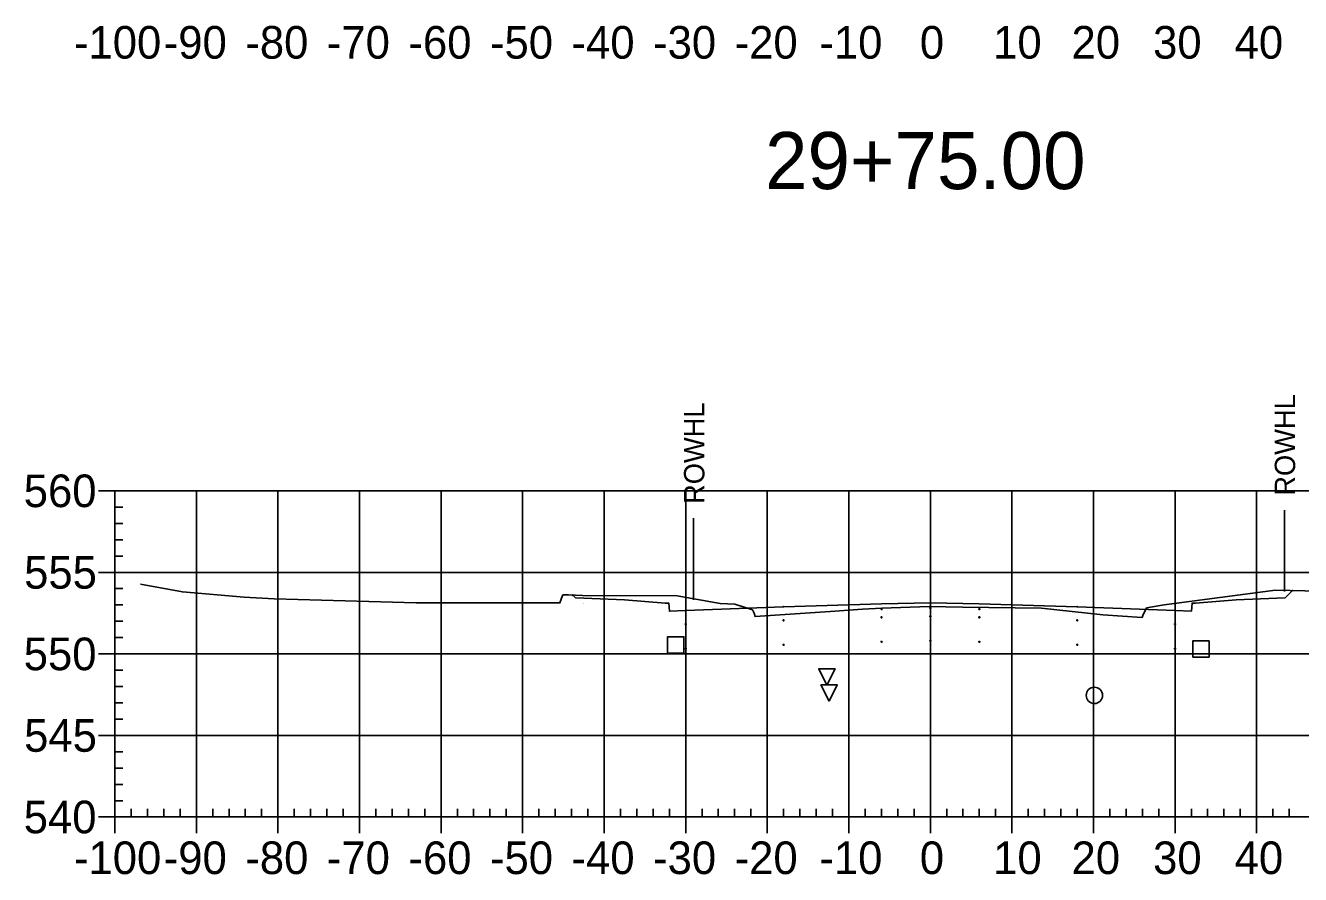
# Model space of a CAD drawing. Extents: x 708103 to 717568, y 374476 to 378707.
# Drawn here: x 710316 to 710472.4, y 377137.6 to 377241.7 of the extents above; entities that cross this region are included whole.
import ezdxf

# ---------------------------------------------------------------- set-up
doc = ezdxf.new("R2010")
doc.units = 0
for name, color, linetype in [('1', 7, 'Continuous'), ('10', 7, 'Continuous'), ('13', 7, 'Continuous'), ('14', 7, 'Continuous'), ('22', 7, 'Continuous'), ('4', 7, 'Continuous'), ('57', 7, 'Continuous'), ('Existing', 7, 'Continuous'), ('XS_Right_of_Way', 7, 'Continuous')]:
    doc.layers.add(name, color=color, linetype=linetype)

msp = doc.modelspace()

# ---------------------------------------------------------------- linework, layer by layer
for points in [[(710408.93, 377168.7), (710409.03, 377168.7), (710409.03, 377168.8), (710408.93, 377168.8)], [(710420.93, 377170.06), (710421.03, 377170.06), (710421.03, 377170.16), (710420.93, 377170.16)], [(710420.93, 377169.06), (710421.03, 377169.06), (710421.03, 377169.16), (710420.93, 377169.16)], [(710426.93, 377170.18), (710427.03, 377170.18), (710427.03, 377170.28), (710426.93, 377170.28)], [(710426.93, 377169.18), (710427.03, 377169.18), (710427.03, 377169.28), (710426.93, 377169.28)], [(710432.93, 377170.06), (710433.03, 377170.06), (710433.03, 377170.16), (710432.93, 377170.16)], [(710432.93, 377169.06), (710433.03, 377169.06), (710433.03, 377169.16), (710432.93, 377169.16)], [(710444.93, 377168.7), (710445.03, 377168.7), (710445.03, 377168.8), (710444.93, 377168.8)], [(710396.93, 377168.22), (710397.03, 377168.22), (710397.03, 377168.32), (710396.93, 377168.32)], [(710456.93, 377168.22), (710457.03, 377168.22), (710457.03, 377168.32), (710456.93, 377168.32)], [(710408.93, 377165.7), (710409.03, 377165.7), (710409.03, 377165.8), (710408.93, 377165.8)], [(710420.93, 377166.06), (710421.03, 377166.06), (710421.03, 377166.16), (710420.93, 377166.16)], [(710426.93, 377166.18), (710427.03, 377166.18), (710427.03, 377166.28), (710426.93, 377166.28)], [(710432.93, 377166.06), (710433.03, 377166.06), (710433.03, 377166.16), (710432.93, 377166.16)], [(710444.93, 377165.7), (710445.03, 377165.7), (710445.03, 377165.8), (710444.93, 377165.8)], [(710396.93, 377165.22), (710397.03, 377165.22), (710397.03, 377165.32), (710396.93, 377165.32)], [(710456.93, 377165.22), (710457.03, 377165.22), (710457.03, 377165.32), (710456.93, 377165.32)]]:
    msp.add_lwpolyline(points, close=True)
at = {"layer": '1'}
for points in [[(710414.29, 377160.8), (710413.29, 377162.8), (710415.29, 377162.8)], [(710414.56, 377158.82), (710413.56, 377160.82), (710415.56, 377160.82)]]:
    msp.add_lwpolyline(points, close=True, dxfattribs=at)
at = {"layer": '10'}
msp.add_lwpolyline([(710394.76, 377164.74), (710396.76, 377164.74), (710396.76, 377166.74), (710394.76, 377166.74)], close=True, dxfattribs=at)
at = {"layer": '13'}
msp.add_circle((710447.09, 377159.54), 1, dxfattribs=at)
at = {"layer": '14'}
for points in [[(710471.38, 377172.39), (710471.38, 377172.44), (710471.38, 377172.39), (710471.33, 377172.39), (710471.38, 377172.39), (710471.38, 377172.34), (710471.38, 377172.39), (710471.43, 377172.39)], [(710383.14, 377171.84), (710383.14, 377171.89), (710383.14, 377171.84), (710383.09, 377171.84), (710383.14, 377171.84), (710383.14, 377171.79), (710383.14, 377171.84), (710383.19, 377171.84)], [(710408.98, 377170.42), (710408.98, 377170.47), (710408.98, 377170.42), (710408.93, 377170.42), (710408.98, 377170.42), (710408.98, 377170.37), (710408.98, 377170.42), (710409.03, 377170.42)], [(710426.98, 377170.9), (710426.98, 377170.95), (710426.98, 377170.9), (710426.93, 377170.9), (710426.98, 377170.9), (710426.98, 377170.85), (710426.98, 377170.9), (710427.03, 377170.9)], [(710444.98, 377170.42), (710444.98, 377170.47), (710444.98, 377170.42), (710444.93, 377170.42), (710444.98, 377170.42), (710444.98, 377170.37), (710444.98, 377170.42), (710445.03, 377170.42)], [(710396.98, 377169.94), (710396.98, 377169.99), (710396.98, 377169.94), (710396.93, 377169.94), (710396.98, 377169.94), (710396.98, 377169.89), (710396.98, 377169.94), (710397.03, 377169.94)], [(710456.98, 377169.94), (710456.98, 377169.99), (710456.98, 377169.94), (710456.93, 377169.94), (710456.98, 377169.94), (710456.98, 377169.89), (710456.98, 377169.94), (710457.03, 377169.94)]]:
    msp.add_lwpolyline(points, dxfattribs=at)
at = {"layer": '22'}
msp.add_lwpolyline([(710383.14, 377171.84), (710383.48, 377171.5), (710384.48, 377171.46), (710389.48, 377171.26), (710394.48, 377170.86), (710394.9, 377170.86), (710394.98, 377169.86), (710396.98, 377169.94), (710408.98, 377170.42), (710420.98, 377170.78), (710426.98, 377170.9), (710432.98, 377170.78), (710444.98, 377170.42), (710456.98, 377169.94), (710458.98, 377169.86), (710459.07, 377170.86), (710459.48, 377170.86), (710464.48, 377171.26), (710469.48, 377171.46), (710470.48, 377171.5), (710471.38, 377172.39)], dxfattribs=at)
at = {"layer": '4'}
msp.add_lwpolyline([(710459.15, 377164.23), (710461.15, 377164.23), (710461.15, 377166.23), (710459.15, 377166.23)], close=True, dxfattribs=at)
at = {"layer": '57'}
for p, q in [((710324.98, 377184.63), (710326.98, 377184.63)), ((710326.98, 377184.63), (710526.98, 377184.63)), ((710326.98, 377144.63), (710326.98, 377184.63)), ((710326.98, 377144.63), (710326.98, 377184.63)), ((710336.98, 377144.63), (710336.98, 377184.63)), ((710346.98, 377144.63), (710346.98, 377184.63)), ((710356.98, 377144.63), (710356.98, 377184.63)), ((710366.98, 377144.63), (710366.98, 377184.63)), ((710376.98, 377144.63), (710376.98, 377184.63)), ((710386.98, 377144.63), (710386.98, 377184.63)), ((710396.98, 377144.63), (710396.98, 377184.63)), ((710406.98, 377144.63), (710406.98, 377184.63)), ((710416.98, 377144.63), (710416.98, 377184.63)), ((710426.98, 377144.63), (710426.98, 377184.63)), ((710436.98, 377144.63), (710436.98, 377184.63)), ((710446.98, 377144.63), (710446.98, 377184.63)), ((710456.98, 377144.63), (710456.98, 377184.63)), ((710466.98, 377144.63), (710466.98, 377184.63)), ((710326.98, 377182.63), (710327.98, 377182.63)), ((710326.98, 377180.63), (710327.98, 377180.63)), ((710326.98, 377178.63), (710327.98, 377178.63)), ((710326.98, 377176.63), (710327.98, 377176.63)), ((710324.98, 377174.63), (710326.98, 377174.63)), ((710326.98, 377174.63), (710526.98, 377174.63)), ((710326.98, 377172.63), (710327.98, 377172.63)), ((710326.98, 377170.63), (710327.98, 377170.63)), ((710326.98, 377168.63), (710327.98, 377168.63)), ((710326.98, 377166.63), (710327.98, 377166.63)), ((710324.98, 377164.63), (710326.98, 377164.63)), ((710326.98, 377164.63), (710526.98, 377164.63)), ((710326.98, 377162.63), (710327.98, 377162.63)), ((710326.98, 377160.63), (710327.98, 377160.63)), ((710326.98, 377158.63), (710327.98, 377158.63)), ((710326.98, 377156.63), (710327.98, 377156.63)), ((710324.98, 377154.63), (710326.98, 377154.63)), ((710326.98, 377154.63), (710526.98, 377154.63)), ((710326.98, 377152.63), (710327.98, 377152.63)), ((710326.98, 377150.63), (710327.98, 377150.63)), ((710326.98, 377148.63), (710327.98, 377148.63)), ((710326.98, 377146.63), (710327.98, 377146.63)), ((710328.98, 377144.63), (710328.98, 377145.63)), ((710330.98, 377144.63), (710330.98, 377145.63)), ((710332.98, 377144.63), (710332.98, 377145.63)), ((710334.98, 377144.63), (710334.98, 377145.63)), ((710338.98, 377144.63), (710338.98, 377145.63)), ((710340.98, 377144.63), (710340.98, 377145.63)), ((710342.98, 377144.63), (710342.98, 377145.63)), ((710344.98, 377144.63), (710344.98, 377145.63)), ((710348.98, 377144.63), (710348.98, 377145.63)), ((710350.98, 377144.63), (710350.98, 377145.63)), ((710352.98, 377144.63), (710352.98, 377145.63)), ((710354.98, 377144.63), (710354.98, 377145.63)), ((710358.98, 377144.63), (710358.98, 377145.63)), ((710360.98, 377144.63), (710360.98, 377145.63)), ((710362.98, 377144.63), (710362.98, 377145.63)), ((710364.98, 377144.63), (710364.98, 377145.63)), ((710368.98, 377144.63), (710368.98, 377145.63)), ((710370.98, 377144.63), (710370.98, 377145.63)), ((710372.98, 377144.63), (710372.98, 377145.63)), ((710374.98, 377144.63), (710374.98, 377145.63)), ((710378.98, 377144.63), (710378.98, 377145.63)), ((710380.98, 377144.63), (710380.98, 377145.63)), ((710382.98, 377144.63), (710382.98, 377145.63)), ((710384.98, 377144.63), (710384.98, 377145.63)), ((710388.98, 377144.63), (710388.98, 377145.63)), ((710390.98, 377144.63), (710390.98, 377145.63)), ((710392.98, 377144.63), (710392.98, 377145.63)), ((710394.98, 377144.63), (710394.98, 377145.63)), ((710398.98, 377144.63), (710398.98, 377145.63)), ((710400.98, 377144.63), (710400.98, 377145.63)), ((710402.98, 377144.63), (710402.98, 377145.63)), ((710404.98, 377144.63), (710404.98, 377145.63)), ((710408.98, 377144.63), (710408.98, 377145.63)), ((710410.98, 377144.63), (710410.98, 377145.63)), ((710412.98, 377144.63), (710412.98, 377145.63)), ((710414.98, 377144.63), (710414.98, 377145.63)), ((710418.98, 377144.63), (710418.98, 377145.63)), ((710420.98, 377144.63), (710420.98, 377145.63)), ((710422.98, 377144.63), (710422.98, 377145.63)), ((710424.98, 377144.63), (710424.98, 377145.63)), ((710428.98, 377144.63), (710428.98, 377145.63)), ((710430.98, 377144.63), (710430.98, 377145.63)), ((710432.98, 377144.63), (710432.98, 377145.63)), ((710434.98, 377144.63), (710434.98, 377145.63)), ((710438.98, 377144.63), (710438.98, 377145.63)), ((710440.98, 377144.63), (710440.98, 377145.63)), ((710442.98, 377144.63), (710442.98, 377145.63)), ((710444.98, 377144.63), (710444.98, 377145.63)), ((710448.98, 377144.63), (710448.98, 377145.63)), ((710450.98, 377144.63), (710450.98, 377145.63)), ((710452.98, 377144.63), (710452.98, 377145.63)), ((710454.98, 377144.63), (710454.98, 377145.63)), ((710458.98, 377144.63), (710458.98, 377145.63)), ((710460.98, 377144.63), (710460.98, 377145.63)), ((710462.98, 377144.63), (710462.98, 377145.63)), ((710464.98, 377144.63), (710464.98, 377145.63)), ((710468.98, 377144.63), (710468.98, 377145.63)), ((710470.98, 377144.63), (710470.98, 377145.63)), ((710324.98, 377144.63), (710326.98, 377144.63)), ((710326.98, 377144.63), (710526.98, 377144.63)), ((710326.98, 377144.63), (710526.98, 377144.63)), ((710326.98, 377142.63), (710326.98, 377144.63)), ((710336.98, 377142.63), (710336.98, 377144.63)), ((710346.98, 377142.63), (710346.98, 377144.63)), ((710356.98, 377142.63), (710356.98, 377144.63)), ((710366.98, 377142.63), (710366.98, 377144.63)), ((710376.98, 377142.63), (710376.98, 377144.63)), ((710386.98, 377142.63), (710386.98, 377144.63)), ((710396.98, 377142.63), (710396.98, 377144.63)), ((710406.98, 377142.63), (710406.98, 377144.63)), ((710416.98, 377142.63), (710416.98, 377144.63)), ((710426.98, 377142.63), (710426.98, 377144.63)), ((710436.98, 377142.63), (710436.98, 377144.63)), ((710446.98, 377142.63), (710446.98, 377144.63)), ((710456.98, 377142.63), (710456.98, 377144.63)), ((710466.98, 377142.63), (710466.98, 377144.63))]:
    msp.add_line(p, q, dxfattribs=at)
at = {"layer": 'Existing'}
msp.add_lwpolyline([(710330.11, 377173.18), (710335.26, 377172.24), (710342.83, 377171.59), (710346.5, 377171.39), (710363.95, 377170.88), (710377.6, 377170.88), (710381.55, 377170.88), (710381.87, 377171.81), (710381.92, 377171.86), (710382.6, 377171.86), (710384.31, 377171.78), (710395.93, 377171.74), (710401.21, 377170.83), (710403.01, 377170.72), (710405.17, 377170.05), (710405.38, 377169.64), (710405.49, 377169.23), (710414.69, 377169.83), (710418.64, 377170.12), (710421.01, 377170.22), (710426.84, 377170.43), (710430.92, 377170.36), (710440.59, 377170.24), (710448.13, 377169.42), (710452.94, 377169.11), (710453.04, 377169.32), (710453.5, 377170.27), (710455.65, 377170.64), (710469.3, 377172.43), (710478.34, 377172.26)], dxfattribs=at)
at = {"layer": 'XS_Right_of_Way'}
for p, q in [((710470.39, 377182.27), (710470.39, 377172.27)), ((710397.95, 377181.26), (710397.95, 377171.26))]:
    msp.add_line(p, q, dxfattribs=at)

# ---------------------------------------------------------------- texts
at = {"layer": '1'}
msp.add_text('29+75.00', height=7, dxfattribs=at).set_placement((710406.71, 377221.63))
at = {"layer": '14'}
for p in [(710384.45, 377171.41), (710384.45, 377170.74), (710389.45, 377170.54), (710464.45, 377170.54), (710469.45, 377171.41), (710469.45, 377170.74)]:
    msp.add_text('+', height=0.1, dxfattribs=at).set_placement(p)
at = {"layer": '57'}
for s, p in [('-100', (710321.97, 377237.63)), ('-90', (710332.98, 377237.63)), ('-80', (710342.98, 377237.63)), ('-70', (710352.98, 377237.63)), ('-60', (710362.98, 377237.63)), ('-50', (710372.98, 377237.63)), ('-40', (710382.98, 377237.63)), ('-30', (710392.98, 377237.63)), ('-20', (710402.98, 377237.63)), ('-10', (710413.37, 377237.63)), ('0', (710425.69, 377237.63)), ('10', (710434.68, 377237.63)), ('20', (710444.29, 377237.63)), ('30', (710454.29, 377237.63)), ('40', (710464.29, 377237.63)), ('560', (710315.81, 377182.63)), ('555', (710315.86, 377172.63)), ('550', (710315.81, 377162.63)), ('545', (710315.86, 377152.63)), ('540', (710315.81, 377142.63)), ('-100', (710321.97, 377137.63)), ('-90', (710332.98, 377137.63)), ('-80', (710342.98, 377137.63)), ('-70', (710352.98, 377137.63)), ('-60', (710362.98, 377137.63)), ('-50', (710372.98, 377137.63)), ('-40', (710382.98, 377137.63)), ('-30', (710392.98, 377137.63)), ('-20', (710402.98, 377137.63)), ('-10', (710413.37, 377137.63)), ('0', (710425.69, 377137.63)), ('10', (710434.68, 377137.63)), ('20', (710444.29, 377137.63)), ('30', (710454.29, 377137.63)), ('40', (710464.29, 377137.63))]:
    msp.add_text(s, height=4, dxfattribs=at).set_placement(p)
at = {"layer": 'XS_Right_of_Way'}
for p in [(710399.27, 377183.02), (710471.71, 377184.03)]:
    msp.add_text('ROWHL', height=2.5, rotation=90, dxfattribs=at).set_placement(p)

doc.saveas('drawing.dxf')
